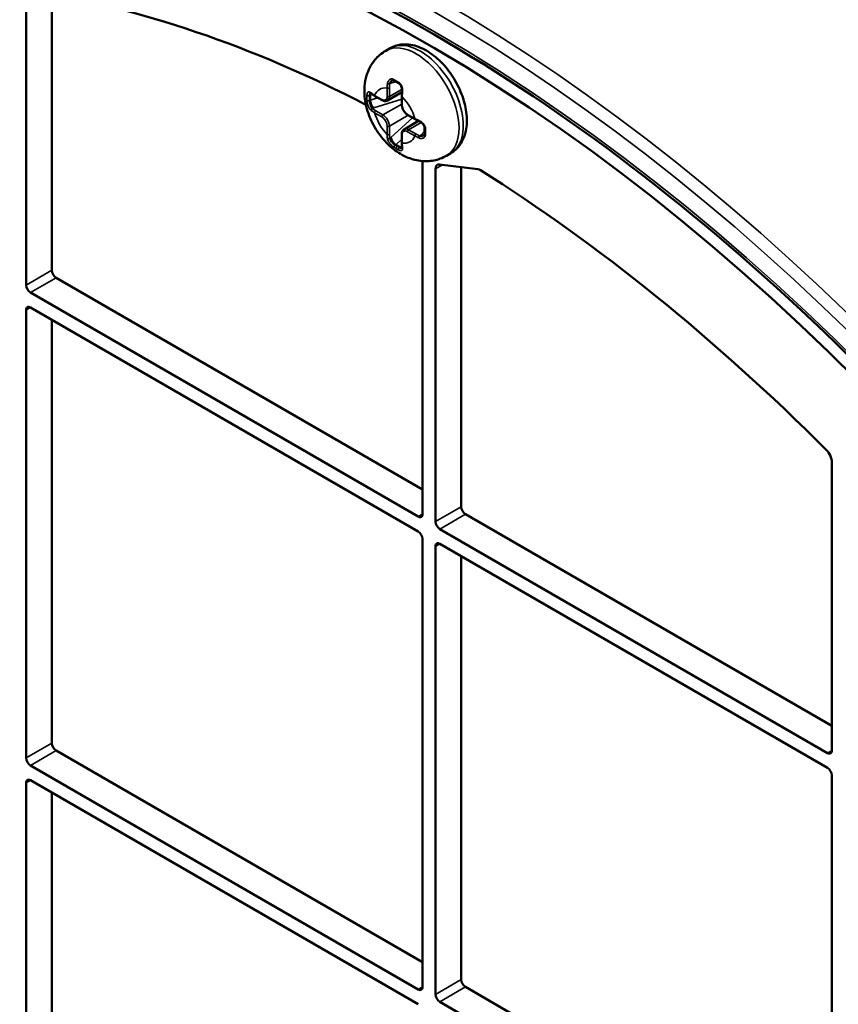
# Model space of a CAD drawing. Header units: millimetres. Extents: x 50 to 3176, y 50 to 2109.
# Tile 731 of 817: x 1809 to 1836, y 1745 to 1778. Entities that reach past the tile are written whole.
import ezdxf

# ---------------------------------------------------------------- set-up
doc = ezdxf.new("R2010")
doc.units = ezdxf.units.MM
doc.header["$LTSCALE"] = 10
doc.layers.add('Visible (ISO)', color=7, linetype='Continuous', lineweight=50)
doc.layers.add('Visible Narrow (ISO)', color=7, linetype='Continuous', lineweight=35)

msp = doc.modelspace()

# ---------------------------------------------------------------- linework, layer by layer
at = {"layer": 'Visible (ISO)'}
for p, q in [((1810.3722, 1769.3348), (1810.3722, 1778.4398)), ((1809.5237, 1768.8449), (1809.5237, 1778.3512)), ((1821.5345, 1776.6598), (1821.393, 1776.5782)), ((1821.5865, 1775.5912), (1821.5865, 1775.5912)), ((1820.8728, 1774.9482), (1820.8728, 1775.1115)), ((1821.9263, 1775.21), (1821.447, 1774.9333)), ((1821.0339, 1775.0832), (1821.272, 1774.9457)), ((1821.9188, 1775.0802), (1821.9188, 1774.8053)), ((1822.4748, 1774.26), (1821.9955, 1773.9832)), ((1822.1205, 1774.4558), (1822.3587, 1774.3183)), ((1821.9188, 1773.8255), (1821.9188, 1773.5505)), ((1822.635, 1773.7751), (1822.635, 1773.7751)), ((1821.8627, 1773.3968), (1821.7213, 1773.4785)), ((1823.5345, 1773.1957), (1823.393, 1773.1141)), ((1822.6052, 1772.9239), (1822.6052, 1761.2923)), ((1823.0294, 1761.0473), (1823.0294, 1772.679)), ((1824.4262, 1772.6731), (1823.164, 1772.8293)), ((1823.878, 1772.7409), (1823.878, 1761.5372)), ((1822.6052, 1762.1088), (1810.5136, 1769.0898)), ((1822.4637, 1761.2106), (1809.6651, 1768.5999)), ((1809.5237, 1753.2498), (1809.5237, 1768.0284)), ((1809.6651, 1768.11), (1822.4637, 1760.7207)), ((1810.3722, 1753.7397), (1810.3722, 1767.7018)), ((1836.1109, 1763.0011), (1836.1109, 1753.4947)), ((1836.1109, 1754.3112), (1824.0194, 1761.2923)), ((1835.9695, 1753.4131), (1823.1708, 1760.8024)), ((1822.6052, 1760.4758), (1822.6052, 1745.6972)), ((1823.0294, 1745.4522), (1823.0294, 1760.2308)), ((1823.1708, 1760.3125), (1835.9695, 1752.9232)), ((1823.878, 1745.9421), (1823.878, 1759.9042)), ((1822.6052, 1746.5137), (1810.5136, 1753.4947)), ((1822.4637, 1745.6155), (1809.6651, 1753.0048)), ((1809.5237, 1737.6547), (1809.5237, 1752.4333)), ((1809.6651, 1752.5149), (1822.4637, 1745.1256)), ((1836.1109, 1752.6782), (1836.1109, 1737.8996)), ((1810.3722, 1738.1446), (1810.3722, 1752.1067)), ((1836.1109, 1738.7161), (1824.0194, 1745.6972)), ((1835.9695, 1737.818), (1823.1708, 1745.2073))]:
    msp.add_line(p, q, dxfattribs=at)
for centre, major_axis, ratio, start_param, end_param in [((1822.8173, 1729.5714), (-28.9, 50.0563), 0.5773503, 2.3697486, 7.0550293), ((1822.8173, 1729.5714), (-27, 46.7654), 0.5773503, 5.5522995, 5.8481978), ((1821.7008, 1775.4262), (-0.0741, 0.1871), 0.6530097, 0.224627, 0.8812869), ((1820.9937, 1775.018), (-0.0808, 0.184), 0.4890787, 0.325601, 0.8393074), ((1820.9524, 1775.1983), (-0.0311, -0.0392), 0.6598686, 0.0001311, 0.0005623), ((1821.9777, 1775.2187), (-0.0496, 0.0063), 0.4808814, 6.2831531, 6.2835541), ((1820.9937, 1774.8547), (-0.0808, 0.184), 0.489113, 0.8393644, 2.4101181), ((1822.508, 1774.3001), (-0.0194, -0.0461), 0.4808723, 6.2828272, 6.2832092), ((1821.7008, 1773.6299), (0.1189, -0.1619), 0.4891047, 3.8730676, 5.4438208), ((1822.5493, 1773.9566), (-0.1249, 0.1578), 0.6530078, 2.2603089, 2.9169692), ((1821.8422, 1773.5483), (-0.119, 0.1619), 0.4890808, 2.3022833, 2.8159929), ((1821.9777, 1773.4224), (-0.0495, -0.0073), 0.6598636, 6.2825815, 6.2830184), ((1822.393, 1773.0464), (-0.15, 0.2598), 0.5773503, 3.9269908, 3.9797836), ((1823.2416, 1772.5565), (-0.15, 0.2598), 0.5773503, 5.8720995, 7.0685835), ((1824.5038, 1772.4003), (-0.15, 0.2598), 0.5773503, 5.4533585, 5.8720995), ((1822.8173, 1729.5714), (-27, 46.7654), 0.5773503, 5.1473764, 5.4533585), ((1810.5136, 1769.2531), (-0.1, 0.1732), 0.5773503, 0.7853982, 2.3561945), ((1809.6651, 1768.7632), (0.1, -0.1732), 0.5773503, 3.9269908, 5.4977871), ((1809.6651, 1767.9467), (-0.1, 0.1732), 0.5773503, 5.4977871, 7.0685835), ((1835.8281, 1763.1644), (-0.2, 0.3464), 0.5773503, 3.9269908, 5.1473764), ((1824.0194, 1761.4556), (-0.1, 0.1732), 0.5773503, 0.7853982, 2.3561945), ((1822.4637, 1761.3739), (0.1, -0.1732), 0.5773503, 5.4977871, 7.0685835), ((1823.1708, 1760.9657), (0.1, -0.1732), 0.5773503, 3.9269908, 5.4977871), ((1822.4637, 1760.5574), (-0.1, 0.1732), 0.5773503, 3.9269908, 5.4977871), ((1823.1708, 1760.1492), (-0.1, 0.1732), 0.5773503, 5.4977871, 7.0685835), ((1810.5136, 1753.658), (-0.1, 0.1732), 0.5773503, 0.7853982, 2.3561945), ((1835.9695, 1753.5764), (0.1, -0.1732), 0.5773503, 5.4977871, 7.0685835), ((1809.6651, 1753.1681), (0.1, -0.1732), 0.5773503, 3.9269908, 5.4977871), ((1835.9695, 1752.7599), (-0.1, 0.1732), 0.5773503, 3.9269908, 5.4977871), ((1809.6651, 1752.3516), (-0.1, 0.1732), 0.5773503, 5.4977871, 7.0685835), ((1822.8173, 1729.5714), (-28.9, 50.0563), 0.5773503, 0.8354587, 2.306134), ((1824.0194, 1745.8605), (-0.1, 0.1732), 0.5773503, 0.7853982, 2.3561945), ((1822.4637, 1745.7788), (0.1, -0.1732), 0.5773503, 5.4977871, 7.0685835), ((1823.1708, 1745.3706), (0.1, -0.1732), 0.5773503, 3.9269908, 5.4977871)]:
    msp.add_ellipse(centre, major_axis=major_axis, ratio=ratio, start_param=start_param, end_param=end_param, dxfattribs=at)
for points, knots in [([(1853.1973, 1680.223), (1856.1719, 1682.205), (1858.6275, 1685.0495), (1862.2331, 1692.1664), (1863.3918, 1696.425), (1864.3023, 1705.9236), (1864.0598, 1711.1571), (1862.1999, 1722.0811), (1860.5828, 1727.7696), (1856.1347, 1739.0266), (1853.304, 1744.5931), (1846.7155, 1755.0373), (1842.9588, 1759.9132), (1834.9024, 1768.4785), (1830.6042, 1772.1667), (1821.9067, 1777.983), (1817.5089, 1780.1106), (1809.0595, 1782.5997), (1805.0108, 1782.959), (1799.1755, 1782.1072), (1797.1404, 1781.4807), (1795.2703, 1780.5554)], [3.9640572, 3.9640572, 3.9640572, 3.9640572, 4.2873613, 4.2873613, 4.6078904, 4.6078904, 4.9270689, 4.9270689, 5.2462512, 5.2462512, 5.5655763, 5.5655763, 5.8849383, 5.8849383, 6.2042113, 6.2042113, 6.523339, 6.523339, 6.8428012, 6.8428012, 7.0315171, 7.0315171, 7.0315171, 7.0315171]), ([(1823.5345, 1773.1957), (1823.6453, 1773.2597), (1823.7421, 1773.3469), (1823.9029, 1773.5585), (1823.9633, 1773.6848), (1824.0513, 1773.9793), (1824.0699, 1774.1512), (1824.0598, 1774.5233), (1824.0254, 1774.7249), (1823.9086, 1775.1252), (1823.826, 1775.3239), (1823.6226, 1775.6999), (1823.5022, 1775.8774), (1823.2319, 1776.1978), (1823.082, 1776.3405), (1822.7604, 1776.5763), (1822.5883, 1776.6693), (1822.2404, 1776.78), (1822.0642, 1776.8024), (1821.766, 1776.763), (1821.6439, 1776.723), (1821.5345, 1776.6598)], [3.9269908, 3.9269908, 3.9269908, 3.9269908, 4.1645292, 4.1645292, 4.4260652, 4.4260652, 4.7443779, 4.7443779, 5.0975243, 5.0975243, 5.4497124, 5.4497124, 5.7984142, 5.7984142, 6.1491785, 6.1491785, 6.5038652, 6.5038652, 6.8341016, 6.8341016, 7.0685835, 7.0685835, 7.0685835, 7.0685835]), ([(1823.393, 1773.1141), (1823.2624, 1773.0386), (1823.119, 1772.9865), (1822.8247, 1772.9292), (1822.6749, 1772.9271), (1822.3665, 1772.9637), (1822.213, 1773.0106), (1821.8912, 1773.152), (1821.7329, 1773.2571), (1821.4229, 1773.5179), (1821.2782, 1773.6806), (1821.0297, 1774.0356), (1820.9264, 1774.2282), (1820.7687, 1774.6355), (1820.714, 1774.8498), (1820.6747, 1775.2926), (1820.6859, 1775.5219), (1820.8112, 1775.9344), (1820.8983, 1776.1137), (1821.1309, 1776.392), (1821.2541, 1776.498), (1821.393, 1776.5782)], [2.3561945, 2.3561945, 2.3561945, 2.3561945, 2.5521537, 2.5521537, 2.7633407, 2.7633407, 3.0227098, 3.0227098, 3.3664251, 3.3664251, 3.7765818, 3.7765818, 4.1900456, 4.1900456, 4.6047286, 4.6047286, 5.0024213, 5.0024213, 5.2894077, 5.2894077, 5.4977871, 5.4977871, 5.4977871, 5.4977871]), ([(1821.6727, 1775.5866), (1821.6605, 1775.5941), (1821.6483, 1775.5986), (1821.6249, 1775.6024), (1821.6136, 1775.6016), (1821.5972, 1775.5966), (1821.5918, 1775.5942), (1821.5865, 1775.5912)], [0, 0, 0, 0, 0.006216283, 0.006216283, 0.012798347, 0.012798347, 0.016207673, 0.016207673, 0.016207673, 0.016207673]), ([(1821.7435, 1775.5445), (1821.7387, 1775.5473), (1821.734, 1775.5501), (1821.7244, 1775.5556), (1821.7197, 1775.5584), (1821.7102, 1775.564), (1821.7055, 1775.5668), (1821.6961, 1775.5725), (1821.6914, 1775.5753), (1821.6821, 1775.5809), (1821.6774, 1775.5838), (1821.6727, 1775.5866)], [1.570767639, 1.570767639, 1.570767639, 1.570767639, 1.576679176, 1.576679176, 1.582590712, 1.582590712, 1.588502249, 1.588502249, 1.594413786, 1.594413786, 1.600325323, 1.600325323, 1.600325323, 1.600325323]), ([(1821.8164, 1775.5037), (1821.8115, 1775.5064), (1821.8066, 1775.5091), (1821.7968, 1775.5145), (1821.7919, 1775.5172), (1821.7821, 1775.5226), (1821.7773, 1775.5253), (1821.7676, 1775.5308), (1821.7628, 1775.5335), (1821.7531, 1775.539), (1821.7483, 1775.5418), (1821.7435, 1775.5445)], [1.541216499, 1.541216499, 1.541216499, 1.541216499, 1.547148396, 1.547148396, 1.553080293, 1.553080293, 1.55901219, 1.55901219, 1.564944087, 1.564944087, 1.570875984, 1.570875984, 1.570875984, 1.570875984]), ([(1821.9281, 1775.2249), (1821.9303, 1775.2427), (1821.931, 1775.2625), (1821.9285, 1775.3034), (1821.9253, 1775.3251), (1821.9149, 1775.368), (1821.9074, 1775.3898), (1821.8887, 1775.429), (1821.8775, 1775.4471), (1821.8536, 1775.4761), (1821.8408, 1775.4879), (1821.8241, 1775.4992), (1821.8202, 1775.5016), (1821.8164, 1775.5037)], [0, 0, 0, 0, 0.006406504, 0.006406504, 0.012914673, 0.012914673, 0.019680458, 0.019680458, 0.02621736, 0.02621736, 0.032279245, 0.032279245, 0.034077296, 0.034077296, 0.034077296, 0.034077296]), ([(1820.9213, 1775.1591), (1820.9104, 1775.1678), (1820.9002, 1775.1742), (1820.8855, 1775.1812), (1820.8806, 1775.1822), (1820.878, 1775.1824), (1820.8778, 1775.1823), (1820.8778, 1775.1823)], [0, 0, 0, 0, 0.006111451, 0.006111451, 0.011680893, 0.011680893, 0.013777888, 0.013777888, 0.013777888, 0.013777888]), ([(1821.0339, 1775.0832), (1821.0258, 1775.0879), (1821.0178, 1775.0926), (1821.002, 1775.1023), (1820.9943, 1775.1072), (1820.979, 1775.1172), (1820.9715, 1775.1223), (1820.9567, 1775.1325), (1820.9494, 1775.1377), (1820.9352, 1775.1483), (1820.9282, 1775.1537), (1820.9213, 1775.1591)], [1.57041222, 1.57041222, 1.57041222, 1.57041222, 1.60144356, 1.60144356, 1.63247491, 1.63247491, 1.66350625, 1.66350625, 1.69453759, 1.69453759, 1.72556894, 1.72556894, 1.72556894, 1.72556894]), ([(1821.9188, 1775.0802), (1821.9188, 1775.0896), (1821.9189, 1775.099), (1821.9194, 1775.118), (1821.9198, 1775.1276), (1821.9207, 1775.1468), (1821.9214, 1775.1564), (1821.9229, 1775.1758), (1821.9237, 1775.1856), (1821.9257, 1775.2052), (1821.9268, 1775.215), (1821.9281, 1775.2249)], [4.71201432, 4.71201432, 4.71201432, 4.71201432, 4.74303531, 4.74303531, 4.7740658, 4.7740658, 4.80509629, 4.80509629, 4.83612678, 4.83612678, 4.86715727, 4.86715727, 4.86715727, 4.86715727]), ([(1821.272, 1774.9457), (1821.2832, 1774.9392), (1821.2947, 1774.9336), (1821.318, 1774.9244), (1821.3298, 1774.9209), (1821.3537, 1774.916), (1821.3658, 1774.9148), (1821.3899, 1774.9151), (1821.4019, 1774.9166), (1821.4252, 1774.9227), (1821.4365, 1774.9273), (1821.447, 1774.9333)], [3.14159265, 3.14159265, 3.14159265, 3.14159265, 3.29867229, 3.29867229, 3.45575192, 3.45575192, 3.61283155, 3.61283155, 3.76991118, 3.76991118, 3.92699082, 3.92699082, 3.92699082, 3.92699082]), ([(1821.9188, 1774.8053), (1821.9188, 1774.7794), (1821.9223, 1774.7525), (1821.9354, 1774.6984), (1821.945, 1774.6712), (1821.9693, 1774.6185), (1821.984, 1774.593), (1822.0175, 1774.5455), (1822.0363, 1774.5236), (1822.0766, 1774.4852), (1822.0981, 1774.4688), (1822.1205, 1774.4558)], [1.5707963, 1.5707963, 1.5707963, 1.5707963, 1.8849556, 1.8849556, 2.1991149, 2.1991149, 2.5132741, 2.5132741, 2.8274334, 2.8274334, 3.1415927, 3.1415927, 3.1415927, 3.1415927]), ([(1822.4886, 1774.254), (1822.4794, 1774.2579), (1822.4704, 1774.2619), (1822.4524, 1774.27), (1822.4435, 1774.2741), (1822.4259, 1774.2825), (1822.4173, 1774.2868), (1822.4001, 1774.2955), (1822.3917, 1774.3), (1822.375, 1774.309), (1822.3668, 1774.3136), (1822.3587, 1774.3183)], [1.41603837, 1.41603837, 1.41603837, 1.41603837, 1.44706457, 1.44706457, 1.47809077, 1.47809077, 1.50911696, 1.50911696, 1.54014316, 1.54014316, 1.57115993, 1.57115993, 1.57115993, 1.57115993]), ([(1822.6742, 1774.0179), (1822.6746, 1774.0331), (1822.6723, 1774.05), (1822.6624, 1774.0835), (1822.6549, 1774.1005), (1822.6359, 1774.1332), (1822.6242, 1774.1494), (1822.5972, 1774.1801), (1822.5815, 1774.195), (1822.5479, 1774.2217), (1822.5296, 1774.2336), (1822.504, 1774.2472), (1822.4962, 1774.2508), (1822.4886, 1774.254)], [0, 0, 0, 0, 0.006211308, 0.006211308, 0.012121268, 0.012121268, 0.018065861, 0.018065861, 0.024424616, 0.024424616, 0.031137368, 0.031137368, 0.034088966, 0.034088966, 0.034088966, 0.034088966]), ([(1821.9955, 1773.9832), (1821.9851, 1773.9772), (1821.9754, 1773.9697), (1821.9585, 1773.9525), (1821.9512, 1773.9429), (1821.9389, 1773.9221), (1821.9339, 1773.9111), (1821.9261, 1773.8879), (1821.9233, 1773.8759), (1821.9196, 1773.8512), (1821.9188, 1773.8385), (1821.9188, 1773.8255)], [0.78539816, 0.78539816, 0.78539816, 0.78539816, 0.9424778, 0.9424778, 1.09955743, 1.09955743, 1.25663706, 1.25663706, 1.41371669, 1.41371669, 1.57079633, 1.57079633, 1.57079633, 1.57079633]), ([(1822.635, 1773.7751), (1822.6487, 1773.783), (1822.6591, 1773.7941), (1822.6714, 1773.8202), (1822.6746, 1773.835), (1822.6742, 1773.8521)], [0, 0, 0, 0, 0.008814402, 0.008814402, 0.016175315, 0.016175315, 0.016175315, 0.016175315]), ([(1822.6742, 1773.8521), (1822.6739, 1773.863), (1822.6737, 1773.8739), (1822.6733, 1773.8958), (1822.6732, 1773.9068), (1822.6731, 1773.9289), (1822.6731, 1773.9399), (1822.6732, 1773.9621), (1822.6733, 1773.9732), (1822.6737, 1773.9956), (1822.6739, 1774.0067), (1822.6742, 1774.0179)], [4.682864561, 4.682864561, 4.682864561, 4.682864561, 4.694674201, 4.694674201, 4.706483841, 4.706483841, 4.718293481, 4.718293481, 4.730103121, 4.730103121, 4.74191276, 4.74191276, 4.74191276, 4.74191276]), ([(1821.9282, 1773.4151), (1821.927, 1773.4238), (1821.9258, 1773.4325), (1821.9238, 1773.4501), (1821.9229, 1773.459), (1821.9214, 1773.4769), (1821.9208, 1773.486), (1821.9198, 1773.5042), (1821.9194, 1773.5134), (1821.9189, 1773.5319), (1821.9188, 1773.5412), (1821.9188, 1773.5505)], [4.55762655, 4.55762655, 4.55762655, 4.55762655, 4.58865365, 4.58865365, 4.61968075, 4.61968075, 4.65070785, 4.65070785, 4.68173495, 4.68173495, 4.71276205, 4.71276205, 4.71276205, 4.71276205]), ([(1821.9266, 1773.3657), (1821.9266, 1773.3657), (1821.9273, 1773.3668), (1821.9289, 1773.3722), (1821.9297, 1773.3762), (1821.9306, 1773.3884), (1821.9304, 1773.398), (1821.9288, 1773.411), (1821.9285, 1773.4131), (1821.9282, 1773.4151)], [0.004104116, 0.004104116, 0.004104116, 0.004104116, 0.008275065, 0.008275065, 0.011892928, 0.011892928, 0.016991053, 0.016991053, 0.017897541, 0.017897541, 0.017897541, 0.017897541]), ([(1832.4926, 1676.9804), (1828.0808, 1678.3602), (1823.5219, 1680.6528), (1814.5497, 1686.827), (1810.138, 1690.7104), (1801.9123, 1699.6679), (1798.0992, 1704.7397), (1791.453, 1715.5596), (1788.6207, 1721.3055), (1784.2211, 1732.8957), (1782.6549, 1738.738), (1780.9503, 1749.9352), (1780.8131, 1755.2879), (1781.5772, 1761.5452), (1781.8127, 1762.9206), (1782.1098, 1764.246)], [2.9163352, 2.9163352, 2.9163352, 2.9163352, 3.2372528, 3.2372528, 3.5586651, 3.5586651, 3.8798407, 3.8798407, 4.200883, 4.200883, 4.5219994, 4.5219994, 4.8433527, 4.8433527, 4.9376464, 4.9376464, 4.9376464, 4.9376464])]:
    msp.add_open_spline(points, degree=3, knots=knots, dxfattribs=at)
at = {"layer": 'Visible Narrow (ISO)'}
for p, q in [((1821.5593, 1775.5079), (1821.5181, 1775.4841)), ((1821.5593, 1775.5079), (1821.7353, 1775.5493)), ((1820.8728, 1775.1115), (1820.8503, 1775.0985)), ((1820.9516, 1775.1362), (1820.8728, 1775.1115)), ((1821.4384, 1775.0707), (1821.4384, 1775.3456)), ((1821.5091, 1775.3456), (1821.5091, 1775.0707)), ((1821.5091, 1775.0707), (1821.9268, 1775.3118)), ((1821.9427, 1775.321), (1821.9428, 1775.321)), ((1820.8503, 1774.9352), (1820.8728, 1774.9482)), ((1820.8728, 1774.9482), (1821.1288, 1775.0284)), ((1820.9937, 1774.6914), (1821.9188, 1774.9813)), ((1821.0235, 1775.1061), (1821.2617, 1774.9686)), ((1821.297, 1774.4583), (1821.9188, 1774.8172)), ((1821.9334, 1775.0598), (1821.9334, 1774.7849)), ((1820.9937, 1774.6914), (1820.9524, 1774.6676)), ((1821.2617, 1774.397), (1821.0235, 1774.5345)), ((1821.0589, 1774.5958), (1821.297, 1774.4583)), ((1822.1102, 1774.4787), (1822.3483, 1774.3412)), ((1822.1309, 1774.4498), (1821.5091, 1774.0909)), ((1822.273, 1774.3678), (1821.5593, 1773.7116)), ((1822.5632, 1774.2095), (1822.1455, 1773.9684)), ((1821.4384, 1773.8159), (1821.4384, 1774.0909)), ((1821.5091, 1774.0909), (1821.5091, 1773.8159)), ((1822.3483, 1773.7697), (1822.1102, 1773.9071)), ((1822.1455, 1773.9684), (1822.3837, 1773.8309)), ((1822.6731, 1773.925), (1822.5493, 1773.7932)), ((1821.5181, 1773.6878), (1821.5593, 1773.7116)), ((1821.9188, 1773.6601), (1821.7213, 1773.4785)), ((1821.9334, 1773.8051), (1821.9334, 1773.5301)), ((1822.508, 1773.7694), (1822.5493, 1773.7932)), ((1821.7213, 1773.4785), (1821.6989, 1773.4655)), ((1821.8403, 1773.3839), (1821.8627, 1773.3968)), ((1821.8627, 1773.3968), (1821.9236, 1773.4528)), ((1823.2676, 1772.8164), (1823.0294, 1772.679)), ((1809.5237, 1768.8449), (1810.3722, 1769.3348)), ((1810.5136, 1769.0898), (1809.6651, 1768.5999)), ((1809.6651, 1768.11), (1809.5237, 1768.0284)), ((1823.0294, 1761.0473), (1823.878, 1761.5372)), ((1822.4637, 1761.2106), (1822.6052, 1761.2923)), ((1824.0194, 1761.2923), (1823.1708, 1760.8024)), ((1823.1708, 1760.3125), (1823.0294, 1760.2308)), ((1809.5237, 1753.2498), (1810.3722, 1753.7397)), ((1810.5136, 1753.4947), (1809.6651, 1753.0048)), ((1835.9695, 1753.4131), (1836.1109, 1753.4947)), ((1809.6651, 1752.5149), (1809.5237, 1752.4333)), ((1823.0294, 1745.4522), (1823.878, 1745.9421)), ((1822.4637, 1745.6155), (1822.6052, 1745.6972)), ((1824.0194, 1745.6972), (1823.1708, 1745.2073))]:
    msp.add_line(p, q, dxfattribs=at)
msp.add_ellipse((1822.9587, 1729.653), major_axis=(-29.5357, 51.1574), ratio=0.5773503, dxfattribs=at)
for centre, major_axis, ratio, start_param, end_param in [((1822.9587, 1729.653), (29.1332, -50.4601), 0.5773503, 5.5025293, 10.2054339), ((1823.0999, 1729.7345), (-29.7356, 51.5036), 0.5773503, 5.503077, 6.8422792), ((1823.0999, 1729.7345), (29.7356, -51.5036), 0.5773503, 5.7240914, 8.6393978), ((1822.393, 1774.8461), (-1, 1.7321), 0.5773503, 3.1415927, 6.2831853), ((1822.5345, 1774.9278), (1, -1.7321), 0.5773503, 0, 3.1415927), ((1822.5553, 1775.8094), (0.8866, 1.0186), 0.6669035, 2.36993, 2.5015106), ((1821.4827, 1775.5045), (-0.0496, 0.0063), 0.4808592, 0.8026949, 2.4226989), ((1822.2563, 1775.7773), (0.5283, 0.9151), 0.5773127, 2.2014346, 2.3565503), ((1821.6989, 1775.6293), (-0.0261, -0.0426), 0.5941446, 5.13261, 5.5129976), ((1821.6989, 1775.6293), (-0.0261, -0.0426), 0.5941642, 5.5129968, 6.2832826), ((1821.7685, 1775.5878), (-0.025, -0.0433), 0.5773337, 5.1205473, 6.2831853), ((1821.8403, 1775.5476), (0.0239, 0.0439), 0.5600223, 1.9614586, 2.3418417), ((1821.8403, 1775.5476), (-0.0239, -0.0439), 0.5600121, 5.4834124, 6.2831634), ((1822.8745, 1776.4895), (-1.4255, -2.9728), 0.5216833, 5.4249499, 5.4864691), ((1820.815, 1775.119), (-0.05, 0.0013), 0.5600552, 0.4193391, 0.7997273), ((1820.9524, 1775.1983), (-0.0311, -0.0392), 0.6598686, 5.5396302, 6.2833165), ((1822.23, 1775.6231), (-1.5209, -0.0967), 0.4936527, 0.4919443, 0.6239076), ((1821.6859, 1774.4379), (-0.5, 0.866), 0.5773503, 5.8553581, 6.7110129), ((1821.4738, 1775.366), (-0.05, 0), 0.5773503, 0.7854465, 2.3559597), ((1821.9777, 1775.2187), (-0.0496, 0.0063), 0.4808814, 0.0003688, 0.9011387), ((1822.9871, 1775.5573), (0.8269, 1.057), 0.61789, 2.3268523, 2.4586194), ((1820.815, 1774.9556), (-0.05, -0.0013), 0.5941416, 0.3898011, 0.7701903), ((1820.815, 1775.1189), (0.05, -0.0013), 0.5599942, 3.9413371, 5.5121491), ((1820.815, 1774.9556), (0.05, 0.0013), 0.5942006, 3.9117091, 5.4825915), ((1823.2448, 1776.3993), (1.6939, 2.9338), 0.5773524, 2.3266724, 2.3857194), ((1821.0589, 1775.1265), (-0.025, -0.0433), 0.5773503, 5.4978454, 6.2831853), ((1821.2617, 1775.1727), (0.125, -0.2165), 0.5773503, 5.4977871, 7.0685836), ((1821.297, 1774.989), (-0.025, -0.0433), 0.5773503, 5.4977877, 6.2831853), ((1821.4738, 1775.0911), (0.05, 0), 0.5773503, 3.9269921, 5.4977898), ((1821.297, 1775.1931), (0.15, -0.2598), 0.5773503, 0, 0.7853982), ((1821.9688, 1775.0802), (-0.05, 0), 0.5773503, 0.0002981, 0.785346), ((1821.9688, 1774.8053), (-0.05, 0), 0.5773503, 0, 0.7853983), ((1821.6859, 1774.4379), (0.5, -0.866), 0.5773503, 1.14297, 1.9986237), ((1822.1102, 1774.6828), (-0.125, 0.2165), 0.5773503, 0.7853982, 2.3561945), ((1820.9524, 1774.6267), (-0.031, -0.0392), 0.6598679, 4.0179998, 5.6379355), ((1821.7991, 1775.0056), (-1.0976, -0.0394), 0.5820823, 0.6090561, 0.7653937), ((1821.8058, 1775.0272), (-1.0567, 0.0001), 0.577316, 0.6307006, 0.7858161), ((1821.0589, 1774.5549), (-0.025, -0.0433), 0.5773503, 3.9272204, 5.4977451), ((1821.6859, 1774.4379), (-0.5, 0.866), 0.5773503, 1.1429694, 1.9986233), ((1822.1455, 1774.4991), (-0.025, -0.0433), 0.5773503, 5.4977878, 6.2831853), ((1821.297, 1774.4175), (0.025, 0.0433), 0.5773503, 0.7853902, 2.3561938), ((1821.2617, 1774.1929), (0.125, -0.2165), 0.5773503, 0.7853982, 2.3561945), ((1821.297, 1774.2133), (0.15, -0.2598), 0.5773503, 0.7853982, 2.3561945), ((1823.1255, 1774.7666), (1.0983, -0.0081), 0.5532528, 3.9303175, 4.0866572), ((1822.3837, 1774.3616), (-0.025, -0.0433), 0.5773503, 5.49782, 6.2828893), ((1822.508, 1774.3001), (-0.0194, -0.0461), 0.4808723, 5.3821342, 6.2828271), ((1822.5525, 1774.5699), (-0.9348, -1.2178), 0.4977991, 5.6941492, 5.8259178), ((1821.4738, 1774.1113), (-0.05, 0), 0.5773503, 0.785398, 2.3561938), ((1821.4738, 1773.8363), (0.05, 0), 0.5773503, 3.9270395, 5.4976747), ((1822.2561, 1774.2469), (0.5282, 0.915), 0.5773152, 2.355764, 2.5109021), ((1821.9688, 1773.8255), (-0.05, 0), 0.5773503, 0, 0.7853982), ((1822.1102, 1773.703), (-0.125, 0.2165), 0.5773503, 5.4977871, 7.0685835), ((1822.1455, 1773.7234), (-0.15, 0.2598), 0.5773503, 5.4977871, 6.2831853), ((1822.1455, 1773.9276), (-0.025, -0.0433), 0.5773503, 3.9269915, 5.4977866), ((1822.3837, 1773.7901), (0.025, 0.0433), 0.5773503, 0.7855107, 2.3561362), ((1823.131, 1774.262), (-1.0565, 0.0001), 0.577312, 0.7850315, 0.9401696), ((1822.7242, 1774.0167), (-0.05, 0.0013), 0.5600325, 0.0000748, 0.799837), ((1822.7242, 1773.8534), (-0.05, -0.0013), 0.5941624, 6.2830494, 7.0533281), ((1822.7242, 1774.0167), (-0.05, 0.0013), 0.5600555, 0.799734, 1.1801232), ((1822.7242, 1773.8534), (0.05, 0.0013), 0.5941421, 3.9117898, 4.292178), ((1825.2395, 1775.1241), (1.8818, 2.7071), 0.6281028, 2.3760424, 2.406802), ((1825.2395, 1775.1241), (1.8818, 2.7071), 0.6281028, 2.406802, 2.4375616), ((1821.4827, 1773.7082), (-0.0495, -0.0073), 0.6598743, 0.6453501, 2.2650845), ((1821.9688, 1773.5505), (-0.05, 0), 0.5773503, 0, 0.7853712), ((1821.6859, 1774.4379), (0.5, -0.866), 0.5773503, 5.8553591, 6.7110129), ((1822.69, 1773.9888), (-0.5145, -0.9703), 0.571874, 5.476263, 5.632602), ((1823.3031, 1774.5004), (1.3202, 0.2526), 0.667187, 3.7854057, 3.91737), ((1822.508, 1773.7286), (-0.0194, -0.0461), 0.4808844, 3.8605865, 5.4802527), ((1821.6989, 1773.4247), (0.0261, 0.0426), 0.5941995, 0.8006452, 2.3714313), ((1821.6989, 1773.4247), (-0.0261, -0.0426), 0.5941733, 5.5130149, 5.893398), ((1824.1528, 1774.8009), (-3.3721, 0), 0.5773467, 0.7558216, 0.7854813), ((1821.7685, 1773.3833), (0.025, 0.0433), 0.5773671, 0.7854032, 2.7334233), ((1824.1613, 1774.8055), (-3.3838, 0), 0.5773483, 0.7853707, 0.8149283), ((1821.8403, 1773.3431), (0.0239, 0.0439), 0.5599938, 0.7710345, 2.3418928), ((1821.8403, 1773.3431), (0.0239, 0.0439), 0.5600524, 2.3418563, 2.7222439), ((1821.9777, 1773.4224), (-0.0495, -0.0073), 0.6598636, 6.2830183, 7.0269572), ((1822.9587, 1729.653), (29.1332, -50.4601), 0.5773503, 3.977837, 5.4469409)]:
    msp.add_ellipse(centre, major_axis=major_axis, ratio=ratio, start_param=start_param, end_param=end_param, dxfattribs=at)
for points, knots in [([(1821.4461, 1775.4917), (1821.4481, 1775.5073), (1821.4513, 1775.5221), (1821.4565, 1775.5385), (1821.4575, 1775.5413), (1821.4624, 1775.5547), (1821.467, 1775.5646), (1821.475, 1775.5782), (1821.4777, 1775.5824), (1821.486, 1775.5942), (1821.492, 1775.6013), (1821.5028, 1775.6123), (1821.5074, 1775.6164), (1821.5216, 1775.6275), (1821.5315, 1775.6334), (1821.5442, 1775.6389), (1821.5467, 1775.6399), (1821.5598, 1775.6446), (1821.5706, 1775.647), (1821.5839, 1775.648), (1821.5861, 1775.6481), (1821.5975, 1775.6483), (1821.6068, 1775.6474), (1821.6202, 1775.6449), (1821.6244, 1775.6438), (1821.6394, 1775.6395), (1821.6496, 1775.6351), (1821.6613, 1775.6284), (1821.6632, 1775.6272), (1821.6651, 1775.626)], [0.0000006, 0.0000006, 0.0000006, 0.0000006, 0.11777651, 0.11777651, 0.14285714, 0.14285714, 0.23931503, 0.23931503, 0.28571429, 0.28571429, 0.37072129, 0.37072129, 0.42857143, 0.42857143, 0.54367602, 0.54367602, 0.57142857, 0.57142857, 0.69002258, 0.69002258, 0.71428571, 0.71428571, 0.81134316, 0.81134316, 0.85714286, 0.85714286, 0.97647404, 0.97647404, 1, 1, 1, 1]), ([(1821.5181, 1775.4841), (1821.5197, 1775.4945), (1821.5222, 1775.5046), (1821.5296, 1775.526), (1821.535, 1775.5371), (1821.5479, 1775.5574), (1821.5555, 1775.5666), (1821.5706, 1775.5807), (1821.5778, 1775.586), (1821.5857, 1775.5907), (1821.5861, 1775.591), (1821.5865, 1775.5912)], [0, 0, 0, 0, 0.11210495, 0.11210495, 0.25, 0.25, 0.39019772, 0.39019772, 0.5, 0.5, 0.50547606, 0.50547606, 0.50547606, 0.50547606]), ([(1821.7357, 1775.5839), (1821.7276, 1775.5885), (1821.7116, 1775.5979), (1821.6881, 1775.6119), (1821.6727, 1775.6213), (1821.6651, 1775.626)], [0, 0, 0, 0, 0.33333333, 0.66666667, 0.99997651, 0.99997651, 0.99997651, 0.99997651]), ([(1821.8084, 1775.5433), (1821.8003, 1775.5476), (1821.7841, 1775.5565), (1821.7598, 1775.57), (1821.7437, 1775.5792), (1821.7357, 1775.5839)], [0.00002292, 0.00002292, 0.00002292, 0.00002292, 0.33333333, 0.66666667, 0.99998821, 0.99998821, 0.99998821, 0.99998821]), ([(1821.8084, 1775.5433), (1821.8191, 1775.5377), (1821.8294, 1775.5307), (1821.8416, 1775.5206), (1821.8437, 1775.5188), (1821.8537, 1775.5097), (1821.8617, 1775.5015), (1821.8729, 1775.4882), (1821.8766, 1775.4836), (1821.8885, 1775.4676), (1821.8959, 1775.4557), (1821.9044, 1775.4398), (1821.9061, 1775.4365), (1821.9146, 1775.4193), (1821.9208, 1775.4045), (1821.9271, 1775.386), (1821.928, 1775.3831), (1821.9327, 1775.3681), (1821.9359, 1775.3555), (1821.9401, 1775.3358), (1821.9415, 1775.3287), (1821.945, 1775.3073), (1821.9465, 1775.2931), (1821.9476, 1775.2735), (1821.9478, 1775.2682), (1821.9481, 1775.2461), (1821.9473, 1775.2293), (1821.9452, 1775.2096), (1821.9449, 1775.2067), (1821.9445, 1775.2039)], [0, 0, 0, 0, 0.11877668, 0.11877668, 0.14285714, 0.14285714, 0.2374953, 0.2374953, 0.28571429, 0.28571429, 0.39935092, 0.39935092, 0.42857143, 0.42857143, 0.54922964, 0.54922964, 0.57142857, 0.57142857, 0.66292717, 0.66292717, 0.71428571, 0.71428571, 0.81800279, 0.81800279, 0.85714286, 0.85714286, 0.9790405, 0.9790405, 0.99999943, 0.99999943, 0.99999943, 0.99999943]), ([(1820.769, 1775.1087), (1820.7693, 1775.121), (1820.7702, 1775.1326), (1820.7718, 1775.1435), (1820.7722, 1775.1457), (1820.7725, 1775.1478), (1820.7729, 1775.1499), (1820.7744, 1775.1582), (1820.7764, 1775.1661), (1820.7787, 1775.1733), (1820.78, 1775.1771), (1820.7813, 1775.1807), (1820.7828, 1775.1841), (1820.786, 1775.1916), (1820.7897, 1775.1979), (1820.794, 1775.203), (1820.7952, 1775.2045), (1820.7965, 1775.2059), (1820.7978, 1775.2072), (1820.8029, 1775.2124), (1820.8087, 1775.2162), (1820.8153, 1775.2186), (1820.8163, 1775.219), (1820.8173, 1775.2193), (1820.8184, 1775.2196), (1820.8236, 1775.221), (1820.8292, 1775.2216), (1820.8352, 1775.2212), (1820.8383, 1775.2211), (1820.8415, 1775.2207), (1820.8448, 1775.22), (1820.8525, 1775.2185), (1820.8606, 1775.2157), (1820.8693, 1775.2115), (1820.8714, 1775.2104), (1820.8736, 1775.2093), (1820.8758, 1775.2081), (1820.8861, 1775.2024), (1820.8973, 1775.1948), (1820.9092, 1775.1855), (1820.9102, 1775.1848), (1820.9111, 1775.184), (1820.912, 1775.1833)], [0, 0, 0, 0, 0.119125, 0.119125, 0.119125, 0.1428571, 0.1428571, 0.1428571, 0.2360064, 0.2360064, 0.2360064, 0.2857143, 0.2857143, 0.2857143, 0.396855, 0.396855, 0.396855, 0.4285714, 0.4285714, 0.4285714, 0.5524723, 0.5524723, 0.5524723, 0.5714286, 0.5714286, 0.5714286, 0.6656799, 0.6656799, 0.6656799, 0.7142857, 0.7142857, 0.7142857, 0.8288839, 0.8288839, 0.8288839, 0.8571429, 0.8571429, 0.8571429, 0.989737, 0.989737, 0.989737, 1, 1, 1, 1]), ([(1820.8503, 1775.0985), (1820.8506, 1775.1082), (1820.8514, 1775.1173), (1820.8537, 1775.1341), (1820.8552, 1775.1418), (1820.8578, 1775.1505), (1820.8584, 1775.1524), (1820.8615, 1775.1614), (1820.8645, 1775.1675), (1820.8711, 1775.1766), (1820.8746, 1775.1799), (1820.8784, 1775.1823)], [0.00000002, 0.00000002, 0.00000002, 0.00000002, 0.10932097, 0.10932097, 0.2187442, 0.2187442, 0.25, 0.25, 0.375, 0.375, 0.48515896, 0.48515896, 0.48515896, 0.48515896]), ([(1820.912, 1774.6077), (1820.9008, 1774.6166), (1820.8903, 1774.6267), (1820.8791, 1774.6393), (1820.8778, 1774.6409), (1820.8682, 1774.6523), (1820.8604, 1774.6628), (1820.8505, 1774.678), (1820.848, 1774.6819), (1820.8396, 1774.6958), (1820.8338, 1774.7063), (1820.825, 1774.7239), (1820.8217, 1774.7307), (1820.8121, 1774.7522), (1820.8062, 1774.7671), (1820.7998, 1774.7854), (1820.7986, 1774.7889), (1820.7925, 1774.8073), (1820.7883, 1774.822), (1820.7838, 1774.8399), (1820.783, 1774.8431), (1820.7795, 1774.8585), (1820.7771, 1774.8707), (1820.7742, 1774.8879), (1820.7734, 1774.8932), (1820.7708, 1774.9124), (1820.7697, 1774.9252), (1820.7691, 1774.9392), (1820.7691, 1774.9412), (1820.769, 1774.9431)], [0, 0, 0, 0, 0.1253465, 0.1253465, 0.1428571, 0.1428571, 0.2499687, 0.2499687, 0.2857143, 0.2857143, 0.3740097, 0.3740097, 0.4285714, 0.4285714, 0.5438275, 0.5438275, 0.5714286, 0.5714286, 0.6885438, 0.6885438, 0.7142857, 0.7142857, 0.8116697, 0.8116697, 0.8571429, 0.8571429, 0.9791801, 0.9791801, 1, 1, 1, 1]), ([(1820.9524, 1774.6676), (1820.9459, 1774.6731), (1820.9396, 1774.6796), (1820.9258, 1774.6961), (1820.9185, 1774.7065), (1820.9049, 1774.7294), (1820.8986, 1774.7417), (1820.8882, 1774.7651), (1820.8839, 1774.7759), (1820.879, 1774.7896), (1820.8782, 1774.7922), (1820.8728, 1774.8081), (1820.8688, 1774.8219), (1820.863, 1774.8451), (1820.8608, 1774.8545), (1820.8582, 1774.8677), (1820.8575, 1774.8715), (1820.8547, 1774.888), (1820.853, 1774.9004), (1820.8511, 1774.9202), (1820.8506, 1774.9279), (1820.8503, 1774.9352)], [0, 0, 0, 0, 0.10999137, 0.10999137, 0.25, 0.25, 0.38882693, 0.38882693, 0.5, 0.5, 0.52548022, 0.52548022, 0.6584085, 0.6584085, 0.75, 0.75, 0.78753328, 0.78753328, 0.9142768, 0.9142768, 0.99999998, 0.99999998, 0.99999998, 0.99999998]), ([(1822.4786, 1774.2788), (1822.4936, 1774.2725), (1822.5085, 1774.2653), (1822.5252, 1774.2558), (1822.5276, 1774.2545), (1822.5424, 1774.2457), (1822.5546, 1774.2376), (1822.5703, 1774.2257), (1822.5742, 1774.2227), (1822.5877, 1774.2118), (1822.5974, 1774.2033), (1822.6121, 1774.1891), (1822.6174, 1774.1837), (1822.6337, 1774.1661), (1822.6438, 1774.1536), (1822.6549, 1774.1381), (1822.657, 1774.1351), (1822.6676, 1774.1191), (1822.6751, 1774.106), (1822.6826, 1774.0899), (1822.6838, 1774.0872), (1822.6898, 1774.0734), (1822.6937, 1774.062), (1822.6982, 1774.0458), (1822.6995, 1774.0408), (1822.7033, 1774.0221), (1822.7047, 1774.0092), (1822.7046, 1773.995), (1822.7046, 1773.9931), (1822.7045, 1773.9913)], [0, 0, 0, 0, 0.1228344, 0.1228344, 0.1428571, 0.1428571, 0.2509853, 0.2509853, 0.2857143, 0.2857143, 0.3751874, 0.3751874, 0.4285714, 0.4285714, 0.5443932, 0.5443932, 0.5714286, 0.5714286, 0.6902747, 0.6902747, 0.7142857, 0.7142857, 0.8121599, 0.8121599, 0.8571429, 0.8571429, 0.9813144, 0.9813144, 1, 1, 1, 1]), ([(1822.7045, 1773.8257), (1822.7049, 1773.8136), (1822.704, 1773.8018), (1822.7016, 1773.7904), (1822.7012, 1773.7883), (1822.7007, 1773.7863), (1822.7002, 1773.7843), (1822.6979, 1773.7754), (1822.6947, 1773.7667), (1822.6908, 1773.7585), (1822.6888, 1773.7544), (1822.6866, 1773.7504), (1822.6842, 1773.7465), (1822.6786, 1773.7376), (1822.6721, 1773.7298), (1822.6646, 1773.7227), (1822.6626, 1773.7208), (1822.6605, 1773.7189), (1822.6583, 1773.7172), (1822.6496, 1773.7099), (1822.6396, 1773.7037), (1822.6286, 1773.6987), (1822.6267, 1773.6978), (1822.6249, 1773.697), (1822.623, 1773.6963), (1822.614, 1773.6927), (1822.6044, 1773.6899), (1822.5943, 1773.688), (1822.5894, 1773.6871), (1822.5843, 1773.6863), (1822.5792, 1773.6858), (1822.5669, 1773.6846), (1822.5541, 1773.6847), (1822.541, 1773.6863), (1822.5376, 1773.6866), (1822.5342, 1773.6871), (1822.5308, 1773.6877), (1822.5157, 1773.6903), (1822.5, 1773.6948), (1822.4839, 1773.7011), (1822.4822, 1773.7018), (1822.4804, 1773.7025), (1822.4786, 1773.7033)], [0, 0, 0, 0, 0.1213009, 0.1213009, 0.1213009, 0.1428571, 0.1428571, 0.1428571, 0.2376759, 0.2376759, 0.2376759, 0.2857143, 0.2857143, 0.2857143, 0.3980318, 0.3980318, 0.3980318, 0.4285714, 0.4285714, 0.4285714, 0.5512043, 0.5512043, 0.5512043, 0.5714286, 0.5714286, 0.5714286, 0.6670789, 0.6670789, 0.6670789, 0.7142857, 0.7142857, 0.7142857, 0.8281347, 0.8281347, 0.8281347, 0.8571429, 0.8571429, 0.8571429, 0.9858595, 0.9858595, 0.9858595, 1, 1, 1, 1]), ([(1821.6651, 1773.3912), (1821.6553, 1773.3971), (1821.6452, 1773.4039), (1821.6322, 1773.4136), (1821.6298, 1773.4154), (1821.6188, 1773.424), (1821.6099, 1773.4314), (1821.5963, 1773.4433), (1821.5916, 1773.4476), (1821.5764, 1773.4618), (1821.5663, 1773.472), (1821.5538, 1773.4855), (1821.5511, 1773.4884), (1821.5379, 1773.5033), (1821.5275, 1773.5159), (1821.5159, 1773.5313), (1821.5143, 1773.5336), (1821.5055, 1773.5457), (1821.4986, 1773.556), (1821.4884, 1773.5723), (1821.4849, 1773.5783), (1821.4749, 1773.5962), (1821.4691, 1773.6079), (1821.4623, 1773.6241), (1821.4605, 1773.6286), (1821.4537, 1773.6474), (1821.4497, 1773.6618), (1821.4468, 1773.6785), (1821.4464, 1773.6806), (1821.4461, 1773.6827)], [0, 0, 0, 0, 0.11695905, 0.11695905, 0.14285714, 0.14285714, 0.23614453, 0.23614453, 0.28571429, 0.28571429, 0.39849325, 0.39849325, 0.42857143, 0.42857143, 0.55086202, 0.55086202, 0.57142857, 0.57142857, 0.66153833, 0.66153833, 0.71428571, 0.71428571, 0.8178296, 0.8178296, 0.85714286, 0.85714286, 0.98213034, 0.98213034, 0.99999943, 0.99999943, 0.99999943, 0.99999943]), ([(1821.6989, 1773.4655), (1821.6918, 1773.4699), (1821.6845, 1773.4748), (1821.6674, 1773.4872), (1821.6575, 1773.495), (1821.6455, 1773.5052), (1821.6434, 1773.507), (1821.6333, 1773.5158), (1821.6253, 1773.5232), (1821.6074, 1773.5408), (1821.5975, 1773.5512), (1821.5873, 1773.563), (1821.5863, 1773.5641), (1821.5769, 1773.5752), (1821.569, 1773.5853), (1821.5542, 1773.606), (1821.5473, 1773.6167), (1821.5409, 1773.6282), (1821.5404, 1773.6292), (1821.5336, 1773.6417), (1821.5284, 1773.6531), (1821.5216, 1773.6723), (1821.5195, 1773.6801), (1821.5181, 1773.6878)], [0, 0, 0, 0, 0.09707684, 0.09707684, 0.22371265, 0.22371265, 0.25, 0.25, 0.35294525, 0.35294525, 0.48596069, 0.48596069, 0.5, 0.5, 0.62256168, 0.62256168, 0.75, 0.75, 0.76130983, 0.76130983, 0.90046577, 0.90046577, 1, 1, 1, 1]), ([(1822.635, 1773.7751), (1822.6346, 1773.7749), (1822.6342, 1773.7746), (1822.6235, 1773.7686), (1822.612, 1773.7642), (1822.5917, 1773.7596), (1822.5831, 1773.7584), (1822.5624, 1773.7575), (1822.5501, 1773.7584), (1822.5278, 1773.7627), (1822.5178, 1773.7656), (1822.508, 1773.7694)], [0.49452222, 0.49452222, 0.49452222, 0.49452222, 0.5, 0.5, 0.64888937, 0.64888937, 0.75, 0.75, 0.88826881, 0.88826881, 1, 1, 1, 1]), ([(1821.6651, 1773.3912), (1821.6727, 1773.3865), (1821.6881, 1773.3772), (1821.7116, 1773.3632), (1821.7276, 1773.3539), (1821.7357, 1773.3493)], [0.00002294, 0.00002294, 0.00002294, 0.00002294, 0.33333333, 0.66666667, 0.99997983, 0.99997983, 0.99997983, 0.99997983]), ([(1821.7357, 1773.3493), (1821.7437, 1773.3446), (1821.7598, 1773.3354), (1821.7841, 1773.3218), (1821.8003, 1773.3128), (1821.8084, 1773.3084)], [0, 0, 0, 0, 0.33333333, 0.66666667, 0.99997651, 0.99997651, 0.99997651, 0.99997651]), ([(1821.9445, 1773.3949), (1821.9465, 1773.3817), (1821.9476, 1773.3697), (1821.9479, 1773.3564), (1821.9479, 1773.354), (1821.9478, 1773.343), (1821.947, 1773.3353), (1821.9448, 1773.3251), (1821.9439, 1773.322), (1821.941, 1773.3134), (1821.9386, 1773.3082), (1821.9337, 1773.3008), (1821.9316, 1773.2981), (1821.9243, 1773.291), (1821.9186, 1773.2875), (1821.9106, 1773.2847), (1821.909, 1773.2842), (1821.9003, 1773.2821), (1821.8925, 1773.2815), (1821.8823, 1773.2824), (1821.8807, 1773.2825), (1821.8718, 1773.2837), (1821.864, 1773.2855), (1821.8523, 1773.289), (1821.8485, 1773.2903), (1821.8345, 1773.2954), (1821.8244, 1773.2999), (1821.8122, 1773.3064), (1821.8103, 1773.3074), (1821.8084, 1773.3084)], [0.0000006, 0.0000006, 0.0000006, 0.0000006, 0.11611695, 0.11611695, 0.14285714, 0.14285714, 0.24048209, 0.24048209, 0.28571429, 0.28571429, 0.3718675, 0.3718675, 0.42857143, 0.42857143, 0.5438592, 0.5438592, 0.57142857, 0.57142857, 0.69155404, 0.69155404, 0.71428571, 0.71428571, 0.81136544, 0.81136544, 0.85714286, 0.85714286, 0.97829927, 0.97829927, 1, 1, 1, 1]), ([(1821.9269, 1773.3663), (1821.9265, 1773.3661), (1821.926, 1773.3658), (1821.9206, 1773.3633), (1821.9148, 1773.3621), (1821.9033, 1773.362), (1821.8983, 1773.3625), (1821.8905, 1773.364), (1821.8882, 1773.3645), (1821.8777, 1773.3672), (1821.869, 1773.3703), (1821.8535, 1773.3771), (1821.847, 1773.3803), (1821.8403, 1773.3839)], [0.5148518, 0.5148518, 0.5148518, 0.5148518, 0.52659297, 0.52659297, 0.65927173, 0.65927173, 0.75, 0.75, 0.78823433, 0.78823433, 0.91474082, 0.91474082, 1, 1, 1, 1])]:
    msp.add_open_spline(points, degree=3, knots=knots, dxfattribs=at)

doc.saveas('drawing.dxf')
